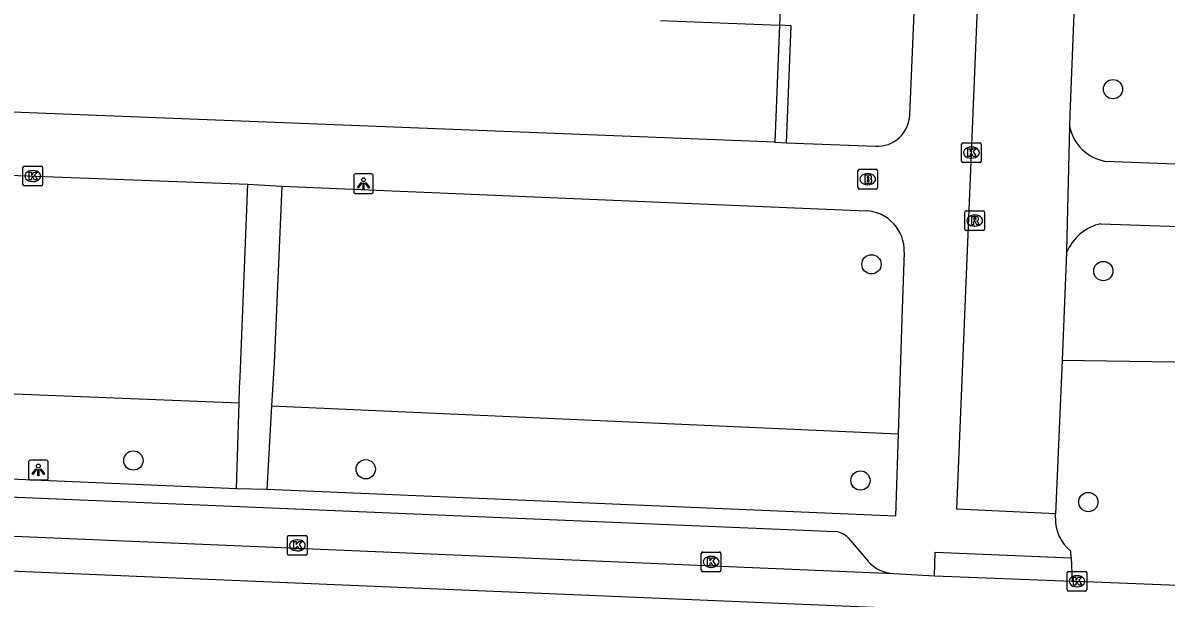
# Model space of a CAD drawing. Extents: x 160077 to 160945, y 386481 to 387498.
# Drawn here: x 160792.9 to 160850.9, y 386878.9 to 386908.1 of the extents above; entities that cross this region are included whole.
import ezdxf

# ---------------------------------------------------------------- set-up
doc = ezdxf.new("R2010")
doc.units = 0
for name, color, linetype in [('IMGEO_Boom', 7, 'Continuous'), ('IMGEO_Brandkraan', 7, 'Continuous'), ('IMGEO_Groenvoorziening', 7, 'Continuous'), ('IMGEO_Haag', 7, 'Continuous'), ('IMGEO_Kolk', 7, 'Continuous'), ('IMGEO_Lichtpunt', 7, 'Continuous'), ('IMGEO_Pand', 7, 'Continuous'), ('IMGEO_Rijbaan_lokaal_gesloten', 7, 'Continuous'), ('IMGEO_Rijbaan_lokaal_open', 7, 'Continuous'), ('IMGEO_Rioolput', 7, 'Continuous'), ('IMGEO_Voetpad_open', 7, 'Continuous')]:
    doc.layers.add(name, color=color, linetype=linetype)

msp = doc.modelspace()

# ---------------------------------------------------------------- linework, layer by layer
at = {"layer": 'IMGEO_Boom'}
for centre in [(160848.23, 386904.723), (160835.968, 386895.841), (160847.738, 386895.5), (160798.497, 386885.893), (160810.294, 386885.451), (160835.408, 386884.878), (160846.978, 386883.787)]:
    msp.add_circle(centre, 0.489, dxfattribs=at)
at = {"layer": 'IMGEO_Brandkraan'}
for p, q in [((160835.278, 386899.733), (160835.278, 386900.585)), ((160835.353, 386900.659), (160836.205, 386900.659)), ((160835.766, 386900.439), (160835.791, 386900.439)), ((160836.279, 386900.585), (160836.279, 386899.733)), ((160835.789, 386899.879), (160835.764, 386899.879)), ((160836.205, 386899.659), (160835.353, 386899.659))]:
    msp.add_line(p, q, dxfattribs=at)
for points in [[(160835.278, 386899.733), (160835.278, 386900.585)], [(160835.353, 386900.659), (160836.205, 386900.659)], [(160836.279, 386900.585), (160836.279, 386899.733)], [(160835.626, 386900.359), (160835.626, 386899.959), (160835.839, 386899.959)], [(160835.857, 386900.359), (160835.626, 386900.359)], [(160835.805, 386900.278), (160835.751, 386900.278), (160835.751, 386900.202)], [(160835.751, 386900.202), (160835.804, 386900.202)], [(160835.813, 386900.126), (160835.751, 386900.126), (160835.751, 386900.045)], [(160835.751, 386900.045), (160835.813, 386900.045)], [(160836.205, 386899.659), (160835.353, 386899.659)]]:
    msp.add_lwpolyline(points, dxfattribs=at)
for centre, radius, start, end in [((160835.355, 386900.583), 0.0765, 91.55205, 178.44795), ((160835.355, 386900.583), 0.0765, 91.55205, 178.44795), ((160836.203, 386900.583), 0.0765, 1.55205, 88.44795), ((160836.203, 386900.583), 0.0765, 1.55205, 88.44795), ((160835.806, 386900.24), 0.0379, 267.82845, 90.93552), ((160835.814, 386900.085), 0.0404, 269.87594, 90.50774), ((160835.845, 386900.21), 0.251, 268.66757, 293.53466), ((160835.861, 386900.214), 0.145, 59.4692, 91.53667), ((160835.886, 386900.261), 0.0922, 285.51372, 58.15012), ((160835.891, 386900.069), 0.105, 301.31148, 78.98903), ((160835.355, 386899.735), 0.0765, 181.55205, 268.44795), ((160835.355, 386899.735), 0.0765, 181.55205, 268.44795), ((160836.203, 386899.735), 0.0765, 271.55205, 358.44795), ((160836.203, 386899.735), 0.0765, 271.55205, 358.44795)]:
    msp.add_arc(centre, radius, start, end, dxfattribs=at)
for centre, major_axis, ratio, start_param, end_param in [((160835.765, 386900.159), (-0.387, 0.002), 0.722429, 4.712389, 7.853982), ((160835.79, 386900.159), (-0.39, 0.002), 0.717154, 1.570796, 4.712389)]:
    msp.add_ellipse(centre, major_axis=major_axis, ratio=ratio, start_param=start_param, end_param=end_param, dxfattribs=at)
at = {"layer": 'IMGEO_Groenvoorziening'}
for points in [[(160845.642, 386890.988), (160867.302, 386890.655)], [(160767.936, 386890.259), (160803.866, 386888.819)], [(160805.509, 386888.661), (160837.315, 386887.245)]]:
    msp.add_lwpolyline(points, dxfattribs=at)
at = {"layer": 'IMGEO_Haag'}
for points in [[(160831.298, 386907.961), (160831.057, 386902.028)], [(160831.657, 386902.004), (160831.898, 386907.937), (160831.298, 386907.961)]]:
    msp.add_lwpolyline(points, dxfattribs=at)
at = {"layer": 'IMGEO_Kolk'}
for p, q in [((160840.542, 386901.079), (160840.542, 386901.931)), ((160840.617, 386902.005), (160841.469, 386902.005)), ((160841.03, 386901.785), (160841.055, 386901.785)), ((160841.543, 386901.931), (160841.543, 386901.079)), ((160841.469, 386901.005), (160840.617, 386901.005)), ((160841.053, 386901.225), (160841.028, 386901.225)), ((160792.889, 386899.893), (160792.889, 386900.745)), ((160792.964, 386900.819), (160793.816, 386900.819)), ((160793.377, 386900.599), (160793.402, 386900.599)), ((160793.89, 386900.745), (160793.89, 386899.893)), ((160793.4, 386900.039), (160793.375, 386900.039)), ((160793.816, 386899.819), (160792.964, 386899.819)), ((160806.323, 386881.166), (160806.323, 386882.018)), ((160806.398, 386882.092), (160807.25, 386882.092)), ((160806.811, 386881.872), (160806.836, 386881.872)), ((160807.324, 386882.018), (160807.324, 386881.166)), ((160806.834, 386881.312), (160806.809, 386881.312)), ((160827.401, 386881.254), (160828.253, 386881.254)), ((160807.25, 386881.092), (160806.398, 386881.092)), ((160827.326, 386880.328), (160827.326, 386881.18)), ((160827.814, 386881.034), (160827.839, 386881.034)), ((160828.327, 386881.18), (160828.327, 386880.328)), ((160828.253, 386880.254), (160827.401, 386880.254)), ((160827.837, 386880.474), (160827.812, 386880.474)), ((160845.901, 386879.345), (160845.901, 386880.197)), ((160845.976, 386880.271), (160846.828, 386880.271)), ((160846.902, 386880.197), (160846.902, 386879.345)), ((160846.389, 386880.051), (160846.414, 386880.051)), ((160846.828, 386879.271), (160845.976, 386879.271)), ((160846.412, 386879.491), (160846.387, 386879.491))]:
    msp.add_line(p, q, dxfattribs=at)
for points in [[(160840.542, 386901.079), (160840.542, 386901.931)], [(160840.617, 386902.005), (160841.469, 386902.005)], [(160840.863, 386901.705), (160840.986, 386901.705), (160840.986, 386901.554), (160841.116, 386901.705), (160841.28, 386901.705), (160841.134, 386901.554), (160841.287, 386901.305), (160841.135, 386901.305), (160841.05, 386901.469), (160840.986, 386901.402), (160840.986, 386901.305), (160840.863, 386901.305), (160840.863, 386901.705)], [(160841.543, 386901.931), (160841.543, 386901.079)], [(160841.469, 386901.005), (160840.617, 386901.005)], [(160792.889, 386899.893), (160792.889, 386900.745)], [(160792.964, 386900.819), (160793.816, 386900.819)], [(160793.21, 386900.519), (160793.333, 386900.519), (160793.333, 386900.368), (160793.463, 386900.519), (160793.627, 386900.519), (160793.481, 386900.368), (160793.634, 386900.119), (160793.482, 386900.119), (160793.397, 386900.283), (160793.333, 386900.216), (160793.333, 386900.119), (160793.21, 386900.119), (160793.21, 386900.519)], [(160793.89, 386900.745), (160793.89, 386899.893)], [(160793.816, 386899.819), (160792.964, 386899.819)], [(160806.323, 386881.166), (160806.323, 386882.018)], [(160806.398, 386882.092), (160807.25, 386882.092)], [(160807.324, 386882.018), (160807.324, 386881.166)], [(160806.644, 386881.792), (160806.767, 386881.792), (160806.767, 386881.641), (160806.897, 386881.792), (160807.061, 386881.792), (160806.915, 386881.641), (160807.068, 386881.392), (160806.916, 386881.392), (160806.831, 386881.556), (160806.767, 386881.489), (160806.767, 386881.392), (160806.644, 386881.392), (160806.644, 386881.792)], [(160827.401, 386881.254), (160828.253, 386881.254)], [(160807.25, 386881.092), (160806.398, 386881.092)], [(160827.326, 386880.328), (160827.326, 386881.18)], [(160827.647, 386880.954), (160827.77, 386880.954), (160827.77, 386880.803), (160827.9, 386880.954), (160828.064, 386880.954), (160827.918, 386880.803), (160828.071, 386880.554), (160827.919, 386880.554), (160827.834, 386880.718), (160827.77, 386880.651), (160827.77, 386880.554), (160827.647, 386880.554), (160827.647, 386880.954)], [(160828.327, 386881.18), (160828.327, 386880.328)], [(160828.253, 386880.254), (160827.401, 386880.254)], [(160845.901, 386879.345), (160845.901, 386880.197)], [(160845.976, 386880.271), (160846.828, 386880.271)], [(160846.902, 386880.197), (160846.902, 386879.345)], [(160846.222, 386879.971), (160846.345, 386879.971), (160846.345, 386879.82), (160846.475, 386879.971), (160846.639, 386879.971), (160846.493, 386879.82), (160846.646, 386879.571), (160846.494, 386879.571), (160846.409, 386879.735), (160846.345, 386879.668), (160846.345, 386879.571), (160846.222, 386879.571), (160846.222, 386879.971)], [(160846.828, 386879.271), (160845.976, 386879.271)]]:
    msp.add_lwpolyline(points, dxfattribs=at)
for centre, start, end in [((160840.619, 386901.929), 91.55205, 178.44795), ((160840.619, 386901.929), 91.55205, 178.44795), ((160841.467, 386901.929), 1.55205, 88.44795), ((160841.467, 386901.929), 1.55205, 88.44795), ((160840.619, 386901.081), 181.55205, 268.44795), ((160840.619, 386901.081), 181.55205, 268.44795), ((160841.467, 386901.081), 271.55205, 358.44795), ((160841.467, 386901.081), 271.55205, 358.44795), ((160792.966, 386900.743), 91.55205, 178.44795), ((160792.966, 386900.743), 91.55205, 178.44795), ((160793.814, 386900.743), 1.55205, 88.44795), ((160793.814, 386900.743), 1.55205, 88.44795), ((160792.966, 386899.895), 181.55205, 268.44795), ((160792.966, 386899.895), 181.55205, 268.44795), ((160793.814, 386899.895), 271.55205, 358.44795), ((160793.814, 386899.895), 271.55205, 358.44795), ((160806.4, 386882.016), 91.55205, 178.44795), ((160806.4, 386882.016), 91.55205, 178.44795), ((160807.248, 386882.016), 1.55205, 88.44795), ((160807.248, 386882.016), 1.55205, 88.44795), ((160827.403, 386881.178), 91.55205, 178.44795), ((160827.403, 386881.178), 91.55205, 178.44795), ((160828.251, 386881.178), 1.55205, 88.44795), ((160828.251, 386881.178), 1.55205, 88.44795), ((160806.4, 386881.168), 181.55205, 268.44795), ((160806.4, 386881.168), 181.55205, 268.44795), ((160807.248, 386881.168), 271.55205, 358.44795), ((160807.248, 386881.168), 271.55205, 358.44795), ((160827.403, 386880.33), 181.55205, 268.44795), ((160827.403, 386880.33), 181.55205, 268.44795), ((160828.251, 386880.33), 271.55205, 358.44795), ((160828.251, 386880.33), 271.55205, 358.44795), ((160845.978, 386880.195), 91.55205, 178.44795), ((160845.978, 386880.195), 91.55205, 178.44795), ((160846.826, 386880.195), 1.55205, 88.44795), ((160846.826, 386880.195), 1.55205, 88.44795), ((160845.978, 386879.347), 181.55205, 268.44795), ((160845.978, 386879.347), 181.55205, 268.44795), ((160846.826, 386879.347), 271.55205, 358.44795), ((160846.826, 386879.347), 271.55205, 358.44795)]:
    msp.add_arc(centre, 0.0765, start, end, dxfattribs=at)
for centre, major_axis, ratio, start_param, end_param in [((160841.029, 386901.505), (-0.387, 0.002), 0.722429, 4.712389, 7.853982), ((160841.054, 386901.505), (-0.39, 0.002), 0.717154, 1.570796, 4.712389), ((160793.376, 386900.319), (-0.387, 0.002), 0.722429, 4.712389, 7.853982), ((160793.401, 386900.319), (-0.39, 0.002), 0.717154, 1.570796, 4.712389), ((160806.81, 386881.592), (-0.387, 0.002), 0.722429, 4.712389, 7.853982), ((160806.835, 386881.592), (-0.39, 0.002), 0.717154, 1.570796, 4.712389), ((160827.813, 386880.754), (-0.387, 0.002), 0.722429, 4.712389, 7.853982), ((160827.838, 386880.754), (-0.39, 0.002), 0.717154, 1.570796, 4.712389), ((160846.388, 386879.771), (-0.387, 0.002), 0.722429, 4.712389, 7.853982), ((160846.413, 386879.771), (-0.39, 0.002), 0.717154, 1.570796, 4.712389)]:
    msp.add_ellipse(centre, major_axis=major_axis, ratio=ratio, start_param=start_param, end_param=end_param, dxfattribs=at)
at = {"layer": 'IMGEO_Lichtpunt'}
for p, q in [((160810.583, 386900.428), (160809.775, 386900.428)), ((160810.583, 386900.428), (160809.775, 386900.428)), ((160809.681, 386900.333), (160809.681, 386899.526)), ((160809.681, 386900.333), (160809.681, 386899.526)), ((160810.677, 386899.526), (160810.677, 386900.333)), ((160810.677, 386899.526), (160810.677, 386900.333)), ((160809.775, 386899.432), (160810.583, 386899.432)), ((160809.775, 386899.432), (160810.583, 386899.432)), ((160794.076, 386885.909), (160793.268, 386885.909)), ((160794.076, 386885.909), (160793.268, 386885.909)), ((160793.174, 386885.814), (160793.174, 386885.007)), ((160793.174, 386885.814), (160793.174, 386885.007)), ((160794.17, 386885.007), (160794.17, 386885.814)), ((160794.17, 386885.007), (160794.17, 386885.814)), ((160793.268, 386884.913), (160794.076, 386884.913)), ((160793.268, 386884.913), (160794.076, 386884.913))]:
    msp.add_line(p, q, dxfattribs=at)
for points in [[(160810.055, 386899.997), (160810.094, 386899.969), (160809.906, 386899.707), (160809.868, 386899.734), (160810.055, 386899.997)], [(160810.157, 386899.949), (160810.204, 386899.949), (160810.204, 386899.627), (160810.157, 386899.627), (160810.157, 386899.949)], [(160810.267, 386899.969), (160810.305, 386899.996), (160810.492, 386899.734), (160810.453, 386899.706), (160810.267, 386899.969)], [(160793.548, 386885.478), (160793.587, 386885.45), (160793.399, 386885.188), (160793.361, 386885.215), (160793.548, 386885.478)], [(160793.65, 386885.43), (160793.697, 386885.43), (160793.697, 386885.108), (160793.65, 386885.108), (160793.65, 386885.43)], [(160793.76, 386885.45), (160793.798, 386885.477), (160793.985, 386885.215), (160793.946, 386885.187), (160793.76, 386885.45)]]:
    msp.add_lwpolyline(points, dxfattribs=at)
for centre in [(160810.18, 386900.131), (160793.673, 386885.612)]:
    msp.add_circle(centre, 0.0994, dxfattribs=at)
for centre, start, end in [((160809.775, 386900.333), 90, 180), ((160809.775, 386900.333), 90, 180), ((160810.583, 386900.333), 0, 90), ((160810.583, 386900.333), 0, 90), ((160809.775, 386899.526), 180, 270), ((160809.775, 386899.526), 180, 270), ((160810.583, 386899.526), 270, 0), ((160810.583, 386899.526), 270, 360), ((160793.268, 386885.814), 90, 180), ((160793.268, 386885.814), 90, 180), ((160794.076, 386885.814), 0, 90), ((160794.076, 386885.814), 0, 90), ((160793.268, 386885.007), 180, 270), ((160793.268, 386885.007), 180, 270), ((160794.076, 386885.007), 270, 0), ((160794.076, 386885.007), 270, 360)]:
    msp.add_arc(centre, 0.0946, start, end, dxfattribs=at)
at = {"layer": 'IMGEO_Pand'}
for points in [[(160831.601, 386915.421), (160831.298, 386907.961)], [(160825.26, 386908.206), (160831.298, 386907.961)]]:
    msp.add_lwpolyline(points, dxfattribs=at)
at = {"layer": 'IMGEO_Rijbaan_lokaal_gesloten'}
for points in [[(160768.112, 386883.095), (160837.108, 386880.156)], [(160851.814, 386877.783), (160748.715, 386882.113)], [(160837.108, 386880.156), (160839.174, 386880.052)], [(160839.174, 386880.052), (160846.162, 386879.773)], [(160846.162, 386879.773), (160846.402, 386879.771), (160862.969, 386879.116), (160863.663, 386879.082)]]:
    msp.add_lwpolyline(points, dxfattribs=at)
at = {"layer": 'IMGEO_Rijbaan_lokaal_open'}
for points in [[(160847.118, 386930.712), (160846.037, 386903.446), (160846.023, 386902.83)], [(160845.31, 386883.194), (160840.302, 386883.421), (160842.021, 386925.282)], [(160846.023, 386902.83), (160845.877, 386896.524), (160845.873, 386896.434)], [(160845.873, 386896.434), (160845.642, 386890.988)], [(160845.642, 386890.988), (160845.31, 386883.194)]]:
    msp.add_lwpolyline(points, dxfattribs=at)
at = {"layer": 'IMGEO_Rioolput'}
for p, q in [((160840.71, 386897.631), (160840.71, 386898.483)), ((160840.785, 386898.557), (160841.637, 386898.557)), ((160841.198, 386898.337), (160841.223, 386898.337)), ((160841.711, 386898.483), (160841.711, 386897.631)), ((160841.637, 386897.557), (160840.785, 386897.557)), ((160841.221, 386897.777), (160841.196, 386897.777))]:
    msp.add_line(p, q, dxfattribs=at)
for points in [[(160840.71, 386897.631), (160840.71, 386898.483)], [(160840.785, 386898.557), (160841.637, 386898.557)], [(160841.299, 386898.255), (160841.047, 386898.257), (160841.047, 386897.857)], [(160841.225, 386898.176), (160841.171, 386898.176), (160841.171, 386898.095)], [(160841.171, 386898.095), (160841.223, 386898.095)], [(160841.711, 386898.483), (160841.711, 386897.631)], [(160841.637, 386897.557), (160840.785, 386897.557)], [(160841.047, 386897.857), (160841.171, 386897.857), (160841.171, 386898.019), (160841.182, 386898.019)], [(160841.229, 386897.99), (160841.3, 386897.857), (160841.44, 386897.857), (160841.375, 386897.983)]]:
    msp.add_lwpolyline(points, dxfattribs=at)
for centre, radius, start, end in [((160840.787, 386898.481), 0.0765, 91.55205, 178.44795), ((160840.787, 386898.481), 0.0765, 91.55205, 178.44795), ((160841.207, 386898.284), 0.19, 274.7715, 282.96867), ((160841.231, 386898.08), 0.0964, 77.00612, 93.18647), ((160841.245, 386898.137), 0.0378, 276.66336, 79.67722), ((160841.298, 386898.145), 0.109, 350.36119, 89.41601), ((160841.296, 386898.145), 0.112, 277.58423, 350.98172), ((160841.635, 386898.481), 0.0765, 1.55205, 88.44795), ((160841.635, 386898.481), 0.0765, 1.55205, 88.44795), ((160840.787, 386897.633), 0.0765, 181.55205, 268.44795), ((160840.787, 386897.633), 0.0765, 181.55205, 268.44795), ((160841.181, 386897.966), 0.0533, 26.02933, 88.69889), ((160841.28, 386897.93), 0.108, 29.51342, 73.79051), ((160841.635, 386897.633), 0.0765, 271.55205, 358.44795), ((160841.635, 386897.633), 0.0765, 271.55205, 358.44795)]:
    msp.add_arc(centre, radius, start, end, dxfattribs=at)
for centre, major_axis, ratio, start_param, end_param in [((160841.197, 386898.057), (-0.387, 0.002), 0.722429, 4.712389, 7.853982), ((160841.222, 386898.057), (-0.39, 0.002), 0.717154, 1.570796, 4.712389)]:
    msp.add_ellipse(centre, major_axis=major_axis, ratio=ratio, start_param=start_param, end_param=end_param, dxfattribs=at)
at = {"layer": 'IMGEO_Voetpad_open'}
for points in [[(160837.911, 386903.421), (160838.854, 386925.336)], [(160831.057, 386902.028), (160745.872, 386905.386)], [(160831.057, 386902.028), (160831.657, 386902.004)], [(160831.657, 386902.004), (160836.176, 386901.826)], [(160768.427, 386901.253), (160804.302, 386899.909)], [(160863.167, 386900.457), (160852.71, 386900.864), (160847.848, 386901.063)], [(160803.866, 386888.819), (160803.888, 386889.575), (160803.91, 386890.124), (160804.302, 386899.909)], [(160804.302, 386899.909), (160806.041, 386899.805)], [(160806.041, 386899.805), (160805.723, 386892.757), (160805.637, 386890.854), (160805.589, 386890.033), (160805.509, 386888.661)], [(160806.041, 386899.805), (160832.078, 386898.704), (160835.696, 386898.551)], [(160847.62, 386897.902), (160851.098, 386897.77), (160856.81, 386897.553), (160862.274, 386897.345), (160866.267, 386897.23), (160867.187, 386891.402), (160867.302, 386890.655)], [(160837.631, 386896.454), (160837.504, 386893.088), (160837.367, 386888.857), (160837.315, 386887.245)], [(160803.738, 386884.464), (160803.866, 386888.819)], [(160805.509, 386888.661), (160805.264, 386884.426)], [(160837.315, 386887.245), (160837.18, 386883.065), (160805.264, 386884.426)], [(160803.738, 386884.464), (160767.676, 386886.001)], [(160771.211, 386884.935), (160834.127, 386882.299)], [(160805.264, 386884.426), (160803.738, 386884.464)], [(160845.302, 386882.991), (160845.31, 386883.194)], [(160834.784, 386881.98), (160835.792, 386880.781)], [(160846.111, 386880.953), (160846.097, 386881.288)], [(160839.174, 386880.052), (160839.209, 386881.24), (160846.111, 386880.953)], [(160846.111, 386880.953), (160846.162, 386879.773)]]:
    msp.add_lwpolyline(points, dxfattribs=at)
for centre, radius, start, end in [((160836.247, 386903.49), 1.666, 267.57296, 357.61221), ((160848.253, 386903.307), 2.28, 192.07164, 259.7785), ((160835.61, 386896.53), 2.023, 357.84828, 87.55007), ((160848.154, 386895.493), 2.468, 102.50069, 157.57982), ((160847.459, 386882.961), 2.157, 179.20327, 230.84525), ((160833.982, 386881.164), 1.144, 45.48318, 82.71993), ((160837.207, 386882.062), 1.909, 222.15877, 267.0329)]:
    msp.add_arc(centre, radius, start, end, dxfattribs=at)

doc.saveas('drawing.dxf')
